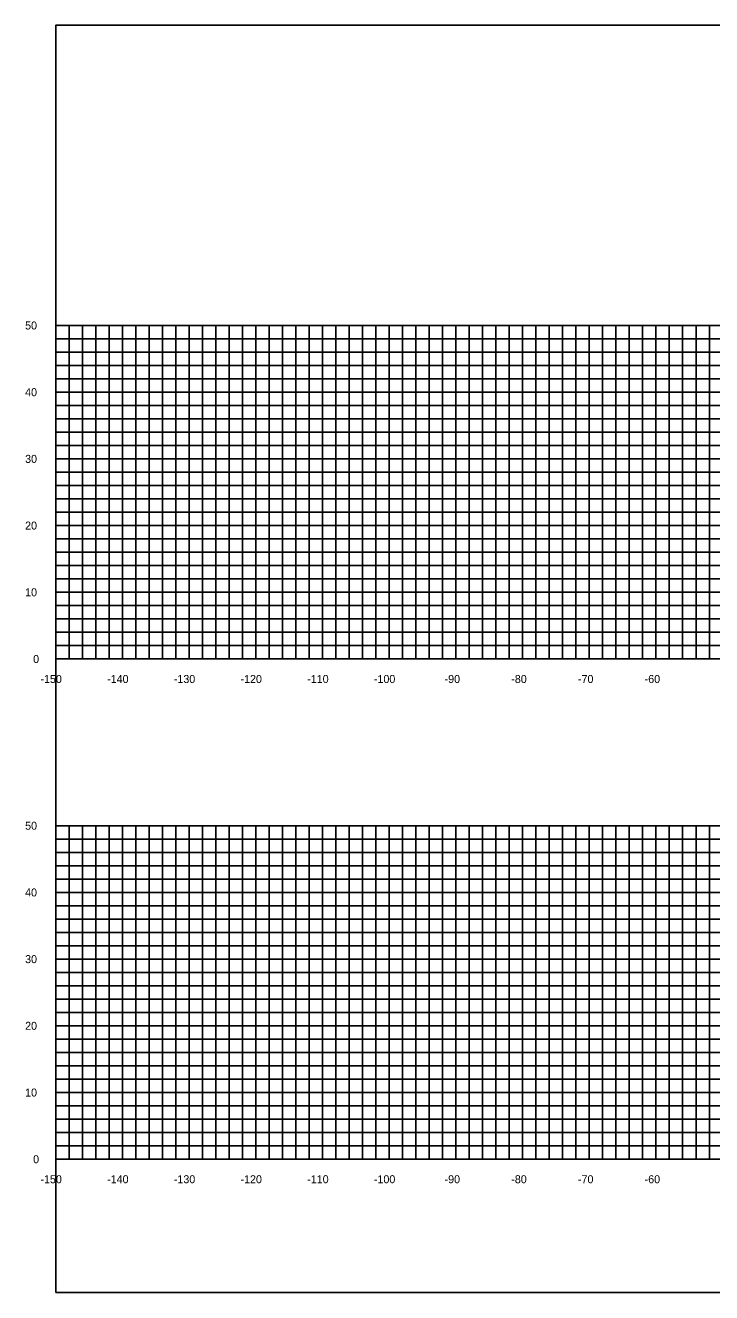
# Model space of a CAD drawing. Extents: x 1797714 to 1804825, y 249015 to 250269.
# Drawn here: x 1803129.6 to 1803232.5, y 249628.2 to 249818.2 of the extents above; entities that cross this region are included whole.
import ezdxf

# ---------------------------------------------------------------- set-up
doc = ezdxf.new("R2010")
doc.units = 0
for name, color, linetype in [('10', 7, 'Continuous'), ('31', 7, 'Continuous'), ('60', 7, 'Continuous'), ('Level 62', 7, 'Continuous')]:
    doc.layers.add(name, color=color, linetype=linetype)

msp = doc.modelspace()

# ---------------------------------------------------------------- linework, layer by layer
msp.add_lwpolyline([(1803134.16, 249628.17), (1803434.16, 249628.17), (1803434.16, 249818.17), (1803134.16, 249818.17)], close=True)
at = {"layer": '60'}
for p, q in [((1803134.1, 249773.17), (1803134.16, 249773.17)), ((1803134.16, 249723.17), (1803134.16, 249773.17)), ((1803134.1, 249763.17), (1803134.16, 249763.17)), ((1803134.1, 249753.17), (1803134.16, 249753.17)), ((1803134.1, 249743.17), (1803134.16, 249743.17)), ((1803134.1, 249733.17), (1803134.16, 249733.17)), ((1803134.1, 249723.17), (1803134.16, 249723.17)), ((1803134.16, 249723.17), (1803434.16, 249723.17)), ((1803134.16, 249723.11), (1803134.16, 249723.17)), ((1803144.16, 249723.11), (1803144.16, 249723.17)), ((1803154.16, 249723.11), (1803154.16, 249723.17)), ((1803164.16, 249723.11), (1803164.16, 249723.17)), ((1803174.16, 249723.11), (1803174.16, 249723.17)), ((1803184.16, 249723.11), (1803184.16, 249723.17)), ((1803194.16, 249723.11), (1803194.16, 249723.17)), ((1803204.16, 249723.11), (1803204.16, 249723.17)), ((1803214.16, 249723.11), (1803214.16, 249723.17)), ((1803224.16, 249723.11), (1803224.16, 249723.17)), ((1803134.1, 249698.17), (1803134.16, 249698.17)), ((1803134.16, 249648.17), (1803134.16, 249698.17)), ((1803134.1, 249688.17), (1803134.16, 249688.17)), ((1803134.1, 249678.17), (1803134.16, 249678.17)), ((1803134.1, 249668.17), (1803134.16, 249668.17)), ((1803134.1, 249658.17), (1803134.16, 249658.17)), ((1803134.1, 249648.17), (1803134.16, 249648.17)), ((1803134.16, 249648.17), (1803434.16, 249648.17)), ((1803134.16, 249648.11), (1803134.16, 249648.17)), ((1803144.16, 249648.11), (1803144.16, 249648.17)), ((1803154.16, 249648.11), (1803154.16, 249648.17)), ((1803164.16, 249648.11), (1803164.16, 249648.17)), ((1803174.16, 249648.11), (1803174.16, 249648.17)), ((1803184.16, 249648.11), (1803184.16, 249648.17)), ((1803194.16, 249648.11), (1803194.16, 249648.17)), ((1803204.16, 249648.11), (1803204.16, 249648.17)), ((1803214.16, 249648.11), (1803214.16, 249648.17)), ((1803224.16, 249648.11), (1803224.16, 249648.17))]:
    msp.add_line(p, q, dxfattribs=at)
at = {"layer": 'Level 62'}
for p, q in [((1803134.16, 249773.17), (1803434.16, 249773.17)), ((1803134.16, 249723.17), (1803134.16, 249773.17)), ((1803136.16, 249723.17), (1803136.16, 249773.17)), ((1803138.16, 249723.17), (1803138.16, 249773.17)), ((1803140.16, 249723.17), (1803140.16, 249773.17)), ((1803142.16, 249723.17), (1803142.16, 249773.17)), ((1803144.16, 249723.17), (1803144.16, 249773.17)), ((1803146.16, 249723.17), (1803146.16, 249773.17)), ((1803148.16, 249723.17), (1803148.16, 249773.17)), ((1803150.16, 249723.17), (1803150.16, 249773.17)), ((1803152.16, 249723.17), (1803152.16, 249773.17)), ((1803154.16, 249723.17), (1803154.16, 249773.17)), ((1803156.16, 249723.17), (1803156.16, 249773.17)), ((1803158.16, 249723.17), (1803158.16, 249773.17)), ((1803160.16, 249723.17), (1803160.16, 249773.17)), ((1803162.16, 249723.17), (1803162.16, 249773.17)), ((1803164.16, 249723.17), (1803164.16, 249773.17)), ((1803166.16, 249723.17), (1803166.16, 249773.17)), ((1803168.16, 249723.17), (1803168.16, 249773.17)), ((1803170.16, 249723.17), (1803170.16, 249773.17)), ((1803172.16, 249723.17), (1803172.16, 249773.17)), ((1803174.16, 249723.17), (1803174.16, 249773.17)), ((1803176.16, 249723.17), (1803176.16, 249773.17)), ((1803178.16, 249723.17), (1803178.16, 249773.17)), ((1803180.16, 249723.17), (1803180.16, 249773.17)), ((1803182.16, 249723.17), (1803182.16, 249773.17)), ((1803184.16, 249723.17), (1803184.16, 249773.17)), ((1803186.16, 249723.17), (1803186.16, 249773.17)), ((1803188.16, 249723.17), (1803188.16, 249773.17)), ((1803190.16, 249723.17), (1803190.16, 249773.17)), ((1803192.16, 249723.17), (1803192.16, 249773.17)), ((1803194.16, 249723.17), (1803194.16, 249773.17)), ((1803196.16, 249723.17), (1803196.16, 249773.17)), ((1803198.16, 249723.17), (1803198.16, 249773.17)), ((1803200.16, 249723.17), (1803200.16, 249773.17)), ((1803202.16, 249723.17), (1803202.16, 249773.17)), ((1803204.16, 249723.17), (1803204.16, 249773.17)), ((1803206.16, 249723.17), (1803206.16, 249773.17)), ((1803208.16, 249723.17), (1803208.16, 249773.17)), ((1803210.16, 249723.17), (1803210.16, 249773.17)), ((1803212.16, 249723.17), (1803212.16, 249773.17)), ((1803214.16, 249723.17), (1803214.16, 249773.17)), ((1803216.16, 249723.17), (1803216.16, 249773.17)), ((1803218.16, 249723.17), (1803218.16, 249773.17)), ((1803220.16, 249723.17), (1803220.16, 249773.17)), ((1803222.16, 249723.17), (1803222.16, 249773.17)), ((1803224.16, 249723.17), (1803224.16, 249773.17)), ((1803226.16, 249723.17), (1803226.16, 249773.17)), ((1803228.16, 249723.17), (1803228.16, 249773.17)), ((1803230.16, 249723.17), (1803230.16, 249773.17)), ((1803232.16, 249723.17), (1803232.16, 249773.17)), ((1803134.16, 249771.17), (1803434.16, 249771.17)), ((1803134.16, 249769.17), (1803434.16, 249769.17)), ((1803134.16, 249767.17), (1803434.16, 249767.17)), ((1803134.16, 249765.17), (1803434.16, 249765.17)), ((1803134.16, 249763.17), (1803434.16, 249763.17)), ((1803134.16, 249761.17), (1803434.16, 249761.17)), ((1803134.16, 249759.17), (1803434.16, 249759.17)), ((1803134.16, 249757.17), (1803434.16, 249757.17)), ((1803134.16, 249755.17), (1803434.16, 249755.17)), ((1803134.16, 249753.17), (1803434.16, 249753.17)), ((1803134.16, 249751.17), (1803434.16, 249751.17)), ((1803134.16, 249749.17), (1803434.16, 249749.17)), ((1803134.16, 249747.17), (1803434.16, 249747.17)), ((1803134.16, 249745.17), (1803434.16, 249745.17)), ((1803134.16, 249743.17), (1803434.16, 249743.17)), ((1803134.16, 249741.17), (1803434.16, 249741.17)), ((1803134.16, 249739.17), (1803434.16, 249739.17)), ((1803134.16, 249737.17), (1803434.16, 249737.17)), ((1803134.16, 249735.17), (1803434.16, 249735.17)), ((1803134.16, 249733.17), (1803434.16, 249733.17)), ((1803134.16, 249731.17), (1803434.16, 249731.17)), ((1803134.16, 249729.17), (1803434.16, 249729.17)), ((1803134.16, 249727.17), (1803434.16, 249727.17)), ((1803134.16, 249725.17), (1803434.16, 249725.17)), ((1803134.16, 249723.17), (1803434.16, 249723.17)), ((1803134.16, 249698.17), (1803434.16, 249698.17)), ((1803134.16, 249648.17), (1803134.16, 249698.17)), ((1803136.16, 249648.17), (1803136.16, 249698.17)), ((1803138.16, 249648.17), (1803138.16, 249698.17)), ((1803140.16, 249648.17), (1803140.16, 249698.17)), ((1803142.16, 249648.17), (1803142.16, 249698.17)), ((1803144.16, 249648.17), (1803144.16, 249698.17)), ((1803146.16, 249648.17), (1803146.16, 249698.17)), ((1803148.16, 249648.17), (1803148.16, 249698.17)), ((1803150.16, 249648.17), (1803150.16, 249698.17)), ((1803152.16, 249648.17), (1803152.16, 249698.17)), ((1803154.16, 249648.17), (1803154.16, 249698.17)), ((1803156.16, 249648.17), (1803156.16, 249698.17)), ((1803158.16, 249648.17), (1803158.16, 249698.17)), ((1803160.16, 249648.17), (1803160.16, 249698.17)), ((1803162.16, 249648.17), (1803162.16, 249698.17)), ((1803164.16, 249648.17), (1803164.16, 249698.17)), ((1803166.16, 249648.17), (1803166.16, 249698.17)), ((1803168.16, 249648.17), (1803168.16, 249698.17)), ((1803170.16, 249648.17), (1803170.16, 249698.17)), ((1803172.16, 249648.17), (1803172.16, 249698.17)), ((1803174.16, 249648.17), (1803174.16, 249698.17)), ((1803176.16, 249648.17), (1803176.16, 249698.17)), ((1803178.16, 249648.17), (1803178.16, 249698.17)), ((1803180.16, 249648.17), (1803180.16, 249698.17)), ((1803182.16, 249648.17), (1803182.16, 249698.17)), ((1803184.16, 249648.17), (1803184.16, 249698.17)), ((1803186.16, 249648.17), (1803186.16, 249698.17)), ((1803188.16, 249648.17), (1803188.16, 249698.17)), ((1803190.16, 249648.17), (1803190.16, 249698.17)), ((1803192.16, 249648.17), (1803192.16, 249698.17)), ((1803194.16, 249648.17), (1803194.16, 249698.17)), ((1803196.16, 249648.17), (1803196.16, 249698.17)), ((1803198.16, 249648.17), (1803198.16, 249698.17)), ((1803200.16, 249648.17), (1803200.16, 249698.17)), ((1803202.16, 249648.17), (1803202.16, 249698.17)), ((1803204.16, 249648.17), (1803204.16, 249698.17)), ((1803206.16, 249648.17), (1803206.16, 249698.17)), ((1803208.16, 249648.17), (1803208.16, 249698.17)), ((1803210.16, 249648.17), (1803210.16, 249698.17)), ((1803212.16, 249648.17), (1803212.16, 249698.17)), ((1803214.16, 249648.17), (1803214.16, 249698.17)), ((1803216.16, 249648.17), (1803216.16, 249698.17)), ((1803218.16, 249648.17), (1803218.16, 249698.17)), ((1803220.16, 249648.17), (1803220.16, 249698.17)), ((1803222.16, 249648.17), (1803222.16, 249698.17)), ((1803224.16, 249648.17), (1803224.16, 249698.17)), ((1803226.16, 249648.17), (1803226.16, 249698.17)), ((1803228.16, 249648.17), (1803228.16, 249698.17)), ((1803230.16, 249648.17), (1803230.16, 249698.17)), ((1803232.16, 249648.17), (1803232.16, 249698.17)), ((1803134.16, 249696.17), (1803434.16, 249696.17)), ((1803134.16, 249694.17), (1803434.16, 249694.17)), ((1803134.16, 249692.17), (1803434.16, 249692.17)), ((1803134.16, 249690.17), (1803434.16, 249690.17)), ((1803134.16, 249688.17), (1803434.16, 249688.17)), ((1803134.16, 249686.17), (1803434.16, 249686.17)), ((1803134.16, 249684.17), (1803434.16, 249684.17)), ((1803134.16, 249682.17), (1803434.16, 249682.17)), ((1803134.16, 249680.17), (1803434.16, 249680.17)), ((1803134.16, 249678.17), (1803434.16, 249678.17)), ((1803134.16, 249676.17), (1803434.16, 249676.17)), ((1803134.16, 249674.17), (1803434.16, 249674.17)), ((1803134.16, 249672.17), (1803434.16, 249672.17)), ((1803134.16, 249670.17), (1803434.16, 249670.17)), ((1803134.16, 249668.17), (1803434.16, 249668.17)), ((1803134.16, 249666.17), (1803434.16, 249666.17)), ((1803134.16, 249664.17), (1803434.16, 249664.17)), ((1803134.16, 249662.17), (1803434.16, 249662.17)), ((1803134.16, 249660.17), (1803434.16, 249660.17)), ((1803134.16, 249658.17), (1803434.16, 249658.17)), ((1803134.16, 249656.17), (1803434.16, 249656.17)), ((1803134.16, 249654.17), (1803434.16, 249654.17)), ((1803134.16, 249652.17), (1803434.16, 249652.17)), ((1803134.16, 249650.17), (1803434.16, 249650.17)), ((1803134.16, 249648.17), (1803434.16, 249648.17))]:
    msp.add_line(p, q, dxfattribs=at)

# ---------------------------------------------------------------- texts
at = {"layer": '10'}
for s, p in [('-150', (1803131.86, 249719.57)), ('-140', (1803141.86, 249719.57)), ('-130', (1803151.86, 249719.57)), ('-120', (1803161.86, 249719.57)), ('-110', (1803171.86, 249719.57)), ('-100', (1803181.86, 249719.57)), ('-90', (1803192.46, 249719.57)), ('-80', (1803202.46, 249719.57)), ('-70', (1803212.46, 249719.57)), ('-60', (1803222.46, 249719.57)), ('-150', (1803131.86, 249644.57)), ('-140', (1803141.86, 249644.57)), ('-130', (1803151.86, 249644.57)), ('-120', (1803161.86, 249644.57)), ('-110', (1803171.86, 249644.57)), ('-100', (1803181.86, 249644.57)), ('-90', (1803192.46, 249644.57)), ('-80', (1803202.46, 249644.57)), ('-70', (1803212.46, 249644.57)), ('-60', (1803222.46, 249644.57))]:
    msp.add_text(s, height=1.2, dxfattribs=at).set_placement(p)
at = {"layer": '31'}
for s, p in [('50', (1803129.56, 249772.57)), ('40', (1803129.56, 249762.57)), ('30', (1803129.56, 249752.57)), ('20', (1803129.56, 249742.57)), ('10', (1803129.56, 249732.57)), ('0', (1803130.76, 249722.57)), ('50', (1803129.56, 249697.57)), ('40', (1803129.56, 249687.57)), ('30', (1803129.56, 249677.57)), ('20', (1803129.56, 249667.57)), ('10', (1803129.56, 249657.57)), ('0', (1803130.76, 249647.57))]:
    msp.add_text(s, height=1.2, dxfattribs=at).set_placement(p)
at = {"layer": '60'}
for p in [(1803134.16, 249723.17), (1803134.16, 249648.17)]:
    msp.add_text('-', height=0.0001, dxfattribs=at).set_placement(p)

doc.saveas('drawing.dxf')
